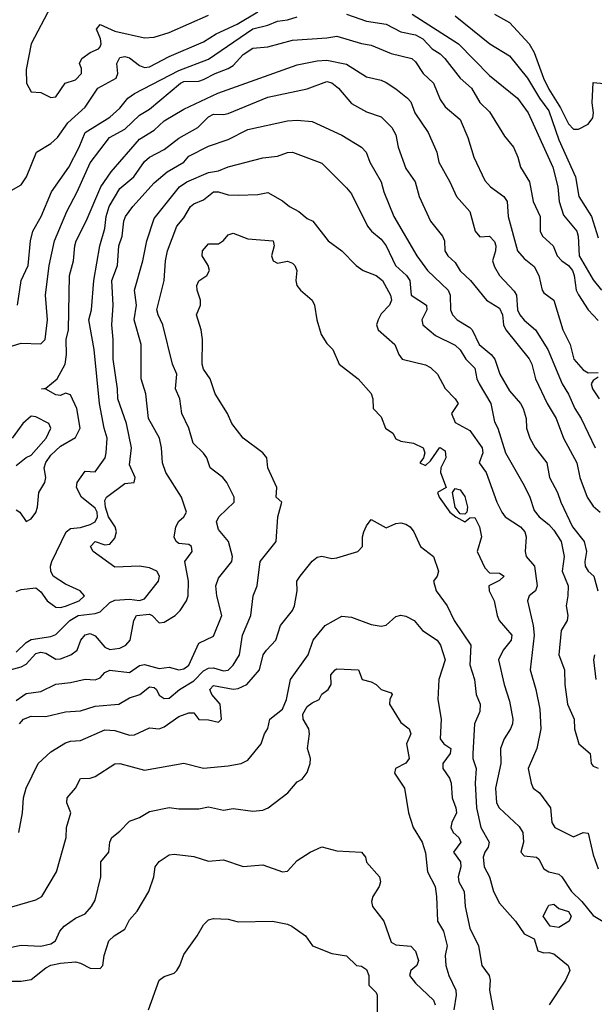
# Model space of a CAD drawing. Header units: metres. Extents: x -46681 to -43747, y -240911 to -237677.
# Tile 603 of 656: x -45866 to -45807, y -238632 to -238532. Entities that reach past the tile are written whole.
import ezdxf

# ---------------------------------------------------------------- set-up
doc = ezdxf.new("R2010")
doc.units = ezdxf.units.M
doc.layers.add('CONTOUR_INDEX', color=1, linetype='Continuous')
doc.layers.add('CONTOUR_INTER', color=3, linetype='Continuous')

msp = doc.modelspace()

# ---------------------------------------------------------------- linework, layer by layer
at = {"layer": 'CONTOUR_INDEX'}
for points, elevation in [([(-45865.965, -238561.02), (-45865.598, -238558.52), (-45864.901, -238557.02), (-45864.636, -238554.52), (-45864.398, -238553.52), (-45863.578, -238552.02), (-45862.505, -238549.52), (-45860.766, -238547.02), (-45859.708, -238545.02), (-45859.095, -238543.507), (-45856.595, -238541.958), (-45855.595, -238541.046), (-45854.762, -238540.02), (-45854.095, -238539.571), (-45849.595, -238537.215), (-45846.595, -238536.063), (-45842.095, -238533.005), (-45840.595, -238532.635), (-45839.595, -238532.223), (-45838.595, -238532.088), (-45837.595, -238531.779)], 95), ([(-45832.595, -238531.498), (-45830.595, -238532.236), (-45828.595, -238532.523), (-45827.095, -238533.305), (-45825.595, -238533.597), (-45824.851, -238534.02), (-45823.917, -238535.02), (-45823.095, -238535.54), (-45822.648, -238536.02), (-45821.095, -238537.999), (-45819.93, -238539.02), (-45819.095, -238540.467), (-45818.095, -238541.432), (-45816.595, -238543.879), (-45815.672, -238545.02), (-45815.231, -238546.02), (-45814.973, -238547.02), (-45814.066, -238548.52), (-45813.68, -238550.52), (-45812.966, -238552.02), (-45812.956, -238553.52), (-45812.744, -238554.02), (-45811.661, -238555.02), (-45811.245, -238556.02), (-45810.789, -238556.52), (-45810.095, -238557.005), (-45809.683, -238557.52), (-45809.509, -238558.02), (-45809.335, -238559.52), (-45809.095, -238559.968), (-45808.119, -238561.52), (-45807.095, -238562.58)], 95), ([(-45866.707, -238598.02), (-45865.595, -238597.738), (-45865.095, -238597.456), (-45864.095, -238596.362), (-45863.595, -238596.222), (-45863.095, -238596.334), (-45862.095, -238596.94), (-45861.595, -238596.918), (-45860.56, -238596.52), (-45859.905, -238596.02), (-45859.559, -238595.02), (-45859.095, -238594.463), (-45858.595, -238594.353), (-45858.095, -238594.582), (-45857.095, -238595.732), (-45856.595, -238595.959), (-45855.595, -238595.834), (-45854.966, -238595.52), (-45854.529, -238595.02), (-45854.187, -238593.02), (-45853.909, -238592.52), (-45852.595, -238592.381), (-45852.307, -238592.52), (-45851.595, -238593.258), (-45851.095, -238593.188), (-45849.989, -238592.52), (-45849.459, -238592.02), (-45848.818, -238591.02), (-45848.659, -238590.52), (-45848.615, -238589.02), (-45849.012, -238587.02), (-45848.257, -238586.02), (-45848.314, -238585.52), (-45848.595, -238585.301), (-45849.595, -238585.211), (-45849.893, -238585.02), (-45850.095, -238584.583), (-45849.918, -238583.52), (-45849.595, -238582.946), (-45849.089, -238582.52), (-45848.839, -238582.02), (-45849.344, -238580.52), (-45850.913, -238578.02), (-45851.251, -238577.02), (-45851.354, -238575.52), (-45851.584, -238574.52), (-45852.69, -238572.52), (-45852.959, -238570.02), (-45853.426, -238568.52), (-45853.413, -238565.02), (-45854.139, -238562.52), (-45853.917, -238561.02), (-45854.114, -238559.52), (-45853.274, -238556.52), (-45852.862, -238554.52), (-45852.095, -238552.237), (-45849.543, -238549.02), (-45848.792, -238548.52), (-45846.595, -238547.586), (-45845.595, -238547.41), (-45844.595, -238546.985), (-45841.095, -238546.086), (-45839.595, -238545.933), (-45838.595, -238545.546), (-45838.092, -238545.52), (-45835.095, -238546.616), (-45832.595, -238549.131), (-45832.095, -238549.73), (-45830.469, -238553.02), (-45830.066, -238553.52), (-45829.095, -238554.345), (-45828.595, -238555.023), (-45827.641, -238557.02), (-45826.527, -238558.02), (-45826.177, -238558.52), (-45826.06, -238560.02), (-45824.511, -238561.02), (-45824.461, -238561.52), (-45824.961, -238562.52), (-45824.869, -238563.02), (-45823.595, -238564.104), (-45821.595, -238565.081), (-45821.095, -238565.569), (-45820.511, -238566.52), (-45819.595, -238567.424), (-45819.389, -238568.52), (-45819.17, -238569.02), (-45817.976, -238571.02), (-45817.595, -238572.865), (-45817.265, -238573.52), (-45816.494, -238576.02), (-45814.595, -238579.315), (-45814.011, -238580.52), (-45813.595, -238581.868), (-45813.078, -238582.52), (-45812.095, -238583.296), (-45811.595, -238583.868), (-45810.85, -238585.02), (-45810.524, -238586.52), (-45810.745, -238588.02), (-45810.137, -238589.52), (-45810.156, -238590.52), (-45810.339, -238591.52), (-45810.161, -238592.52), (-45810.232, -238593.02), (-45810.843, -238594.02), (-45811.069, -238596.52), (-45810.509, -238598.02), (-45810.486, -238599.52), (-45810.207, -238601.52), (-45809.523, -238603.02), (-45809.487, -238604.02), (-45809.059, -238605.52), (-45807.918, -238606.52), (-45807.808, -238607.52), (-45807.595, -238607.808), (-45807.095, -238608.005)], 100), ([(-45867.095, -238626.271), (-45865.595, -238625.96), (-45863.595, -238626.072), (-45862.595, -238625.823), (-45862.097, -238625.52), (-45861.682, -238624.52), (-45861.239, -238624.02), (-45860.095, -238623.233), (-45859.095, -238622.774), (-45858.449, -238622.02), (-45858.095, -238621.39), (-45857.505, -238619.02), (-45857.508, -238617.52), (-45856.711, -238616.52), (-45856.615, -238615.52), (-45856.412, -238615.02), (-45855.595, -238614.402), (-45854.595, -238613.378), (-45853.595, -238612.999), (-45852.595, -238612.399), (-45850.595, -238611.984), (-45849.595, -238612.132), (-45847.595, -238612.136), (-45846.595, -238611.921), (-45845.095, -238612.25), (-45844.095, -238612.107), (-45842.095, -238612.354), (-45841.095, -238612.257), (-45840.539, -238612.02), (-45838.561, -238610.52), (-45837.595, -238609.387), (-45837.095, -238609.13), (-45836.595, -238608.44), (-45836.275, -238607.52), (-45836.263, -238607.02), (-45836.57, -238606.02), (-45836.368, -238604.52), (-45836.41, -238604.02), (-45837.015, -238603.02), (-45837.039, -238602.52), (-45836.595, -238601.761), (-45836.095, -238601.358), (-45835.376, -238601.02), (-45835.095, -238600.497), (-45834.45, -238600.02), (-45834.162, -238599.52), (-45834.19, -238598.52), (-45833.772, -238598.02), (-45833.595, -238597.936), (-45831.397, -238598.02), (-45831.015, -238599.02), (-45830.095, -238599.259), (-45829.595, -238599.498), (-45829.097, -238600.02), (-45828.095, -238600.348), (-45827.972, -238600.52), (-45828.229, -238601.02), (-45828.253, -238601.52), (-45827.095, -238603.354), (-45826.267, -238604.02), (-45826.082, -238604.52), (-45826.529, -238605.52), (-45826.247, -238607.02), (-45826.595, -238607.495), (-45827.627, -238608.02), (-45827.734, -238608.52), (-45826.728, -238610.02), (-45826.317, -238612.52), (-45825.842, -238614.02), (-45824.936, -238615.52), (-45824.595, -238616.586), (-45824.405, -238618.52), (-45823.631, -238620.02), (-45823.479, -238621.02), (-45823.383, -238623.52), (-45822.789, -238624.52), (-45822.39, -238626.02), (-45822.6, -238627.02), (-45822.542, -238628.02), (-45822.232, -238629.02), (-45821.511, -238630.52), (-45821.48, -238631.02), (-45821.723, -238632.52)], 105)]:
    msp.add_lwpolyline(points, dxfattribs=dict(at, elevation=elevation))
at = {"layer": 'CONTOUR_INTER'}
for points, elevation in [([(-45862.595, -238530.719), (-45864.565, -238534.52), (-45865.095, -238537.117), (-45865.066, -238538.52), (-45864.595, -238539.395), (-45863.595, -238539.454), (-45862.595, -238539.975), (-45862.095, -238539.911), (-45861.117, -238538.52), (-45860.095, -238538.17), (-45859.474, -238537.52), (-45859.482, -238537.02), (-45859.693, -238536.52), (-45859.448, -238536.02), (-45858.595, -238535.415), (-45857.748, -238535.02), (-45857.595, -238534.819), (-45857.468, -238534.52), (-45857.554, -238534.02), (-45857.951, -238533.02), (-45857.595, -238532.545), (-45856.095, -238533.241), (-45853.095, -238533.921), (-45852.095, -238533.857), (-45850.595, -238533.382), (-45846.595, -238531.626)], 93), ([(-45866.595, -238549.405), (-45865.595, -238548.826), (-45865.059, -238548.02), (-45864.023, -238545.52), (-45862.595, -238544.62), (-45861.905, -238544.02), (-45860.871, -238542.52), (-45859.095, -238540.937), (-45857.823, -238539.02), (-45855.967, -238538.02), (-45855.806, -238537.52), (-45855.889, -238536.52), (-45855.595, -238535.896), (-45855.095, -238535.799), (-45854.595, -238535.953), (-45853.595, -238536.711), (-45853.095, -238536.909), (-45852.595, -238536.849), (-45850.595, -238535.821), (-45847.095, -238534.301), (-45845.82, -238533.52), (-45843.704, -238532.52), (-45841.595, -238531.258)], 94), ([(-45825.947, -238531.52), (-45821.24, -238534.52), (-45818.095, -238537.725), (-45815.266, -238540.02), (-45814.182, -238541.52), (-45811.694, -238547.02), (-45811.193, -238549.02), (-45811.038, -238550.52), (-45810.595, -238551.907), (-45809.262, -238553.52), (-45809.108, -238554.02), (-45809.011, -238556.02), (-45807.595, -238558.449), (-45806.744, -238559.52)], 94), ([(-45821.595, -238531.675), (-45818.087, -238534.52), (-45816.095, -238535.73), (-45814.239, -238538.02), (-45813.043, -238540.02), (-45812.095, -238541.324), (-45811.095, -238544.247), (-45809.39, -238548.02), (-45809.043, -238550.02), (-45807.758, -238552.02), (-45807.095, -238554.191)], 93), ([(-45817.608, -238531.52), (-45816.095, -238532.35), (-45814.095, -238534.518), (-45813.595, -238535.385), (-45812.627, -238538.02), (-45812.095, -238539.123), (-45810.91, -238541.02), (-45810.095, -238542.638), (-45809.595, -238543.163), (-45809.095, -238543.185), (-45808.095, -238542.684), (-45807.632, -238542.02), (-45807.575, -238541.52), (-45807.714, -238540.52), (-45807.595, -238538.459), (-45806.095, -238538.572)], 92), ([(-45867.595, -238565.51), (-45865.595, -238564.898), (-45863.595, -238564.97), (-45863.176, -238564.52), (-45862.936, -238562.52), (-45863.126, -238560.02), (-45862.741, -238557.02), (-45862.208, -238554.52), (-45860.972, -238551.52), (-45859.905, -238549.52), (-45858.595, -238546.602), (-45856.646, -238544.02), (-45855.095, -238543.185), (-45853.595, -238541.744), (-45852.595, -238541.163), (-45849.445, -238538.52), (-45849.095, -238538.328), (-45847.595, -238538.302), (-45847.095, -238538.15), (-45845.94, -238537.52), (-45844.595, -238537.033), (-45844.095, -238536.705), (-45843.095, -238535.617), (-45842.095, -238534.976), (-45840.595, -238534.838), (-45838.095, -238534.155), (-45834.595, -238533.925), (-45833.595, -238533.741), (-45831.095, -238534.489), (-45830.095, -238534.671), (-45828.095, -238535.497), (-45825.982, -238536.02), (-45825.595, -238536.348), (-45824.831, -238537.52), (-45823.773, -238538.52), (-45823.095, -238540.182), (-45822.595, -238540.897), (-45821.095, -238542.18), (-45820.305, -238544.02), (-45819.712, -238546.02), (-45818.595, -238548.381), (-45817.993, -238549.02), (-45816.651, -238550.02), (-45816.307, -238550.52), (-45816.204, -238552.02), (-45815.273, -238555.52), (-45814.595, -238556.302), (-45813.595, -238557.114), (-45813.095, -238558.02), (-45812.78, -238559.52), (-45812.595, -238559.786), (-45811.576, -238560.52), (-45810.664, -238563.52), (-45809.916, -238565.02), (-45809.549, -238566.52), (-45808.595, -238567.599), (-45808.095, -238567.887), (-45807.095, -238567.86)], 96), ([(-45866.095, -238581.791), (-45865.737, -238582.02), (-45865.095, -238582.981), (-45864.595, -238582.723), (-45864.095, -238582.076), (-45863.927, -238581.52), (-45863.792, -238580.02), (-45863.195, -238579.02), (-45863.088, -238578.52), (-45863.263, -238577.52), (-45863.095, -238576.976), (-45862.595, -238576.232), (-45861.595, -238575.331), (-45860.095, -238574.457), (-45859.598, -238573.52), (-45859.951, -238571.52), (-45860.595, -238570.119), (-45861.095, -238569.969), (-45861.595, -238570.19), (-45862.095, -238570.122), (-45863.095, -238569.559), (-45863.526, -238569.52), (-45863.095, -238569.435), (-45861.949, -238568.52), (-45861.138, -238567.02), (-45860.988, -238566.02), (-45861.029, -238564.52), (-45860.802, -238563.52), (-45860.678, -238558.02), (-45860.278, -238556.52), (-45860.139, -238555.02), (-45860.011, -238554.52), (-45858.987, -238552.52), (-45857.52, -238549.02), (-45856.475, -238547.52), (-45853.595, -238544.207), (-45852.095, -238543.269), (-45851.095, -238542.336), (-45849.095, -238541.159), (-45845.651, -238539.52), (-45837.595, -238536.647), (-45835.595, -238536.242), (-45834.595, -238536.172), (-45832.595, -238536.575), (-45830.595, -238537.878), (-45829.095, -238538.221), (-45828.595, -238538.457), (-45827.595, -238539.096), (-45826.407, -238540.02), (-45826.095, -238540.399), (-45825.694, -238541.52), (-45824.336, -238543.52), (-45823.435, -238545.52), (-45823.258, -238546.52), (-45822.117, -238548.52), (-45821.459, -238550.02), (-45820.109, -238551.52), (-45819.558, -238553.52), (-45819.095, -238554.111), (-45818.095, -238554.044), (-45817.595, -238554.567), (-45817.456, -238555.02), (-45817.499, -238555.52), (-45817.796, -238556.52), (-45817.595, -238557.142), (-45817.087, -238558.02), (-45815.595, -238559.623), (-45815.382, -238560.02), (-45815.277, -238561.52), (-45815.032, -238562.02), (-45814.595, -238562.553), (-45813.439, -238563.52), (-45812.209, -238565.52), (-45810.755, -238569.02), (-45810.095, -238570.044), (-45809.453, -238571.52), (-45808.802, -238572.52), (-45807.405, -238575.52)], 97), ([(-45866.095, -238590.089), (-45865.595, -238589.872), (-45864.095, -238589.717), (-45863.595, -238590.117), (-45862.963, -238591.02), (-45862.095, -238591.652), (-45861.595, -238591.696), (-45861.095, -238591.556), (-45859.717, -238591.02), (-45859.161, -238590.52), (-45859.623, -238590.02), (-45861.095, -238589.349), (-45862.344, -238588.52), (-45862.595, -238588.022), (-45862.609, -238587.52), (-45862.481, -238587.02), (-45861.03, -238584.02), (-45860.595, -238583.688), (-45859.595, -238583.585), (-45858.595, -238583.287), (-45858.095, -238582.999), (-45857.84, -238582.52), (-45857.884, -238582.02), (-45858.095, -238581.613), (-45859.46, -238580.52), (-45859.98, -238579.52), (-45859.92, -238579.02), (-45859.095, -238577.884), (-45858.095, -238577.936), (-45857.093, -238576.52), (-45856.976, -238576.02), (-45856.877, -238574.52), (-45857.185, -238573.52), (-45857.653, -238571.02), (-45858.199, -238565.52), (-45858.719, -238562.52), (-45858.461, -238561.52), (-45858.224, -238558.52), (-45857.633, -238555.02), (-45857.095, -238553.268), (-45856.986, -238552.02), (-45856.683, -238551.02), (-45855.595, -238549.186), (-45854.18, -238548.02), (-45853.095, -238546.472), (-45852.579, -238546.02), (-45851.095, -238545.254), (-45849.595, -238544.075), (-45847.686, -238543.02), (-45846.595, -238541.918), (-45846.095, -238541.662), (-45845.095, -238541.686), (-45844.595, -238541.574), (-45840.595, -238539.922), (-45836.595, -238539.087), (-45834.595, -238538.34), (-45834.095, -238538.469), (-45833.419, -238539.02), (-45832.095, -238540.565), (-45830.595, -238541.426), (-45829.095, -238541.939), (-45827.999, -238543.02), (-45827.595, -238543.766), (-45827.356, -238545.02), (-45826.595, -238547.152), (-45825.658, -238548.52), (-45825.229, -238550.02), (-45824.092, -238552.52), (-45822.873, -238554.02), (-45822.667, -238554.52), (-45822.63, -238555.52), (-45822.348, -238556.02), (-45821.595, -238556.718), (-45821.095, -238557.545), (-45820.034, -238558.52), (-45818.428, -238560.52), (-45817.095, -238561.341), (-45816.777, -238562.02), (-45816.691, -238563.02), (-45816.459, -238563.52), (-45814.095, -238566.491), (-45813.807, -238567.02), (-45813.46, -238568.52), (-45812.249, -238571.02), (-45811.335, -238572.52), (-45810.611, -238574.52), (-45809.245, -238577.02), (-45808.947, -238578.52), (-45808.211, -238580.52), (-45807.595, -238581.432), (-45806.886, -238582.02)], 98), ([(-45866.095, -238596.233), (-45865.095, -238595.249), (-45864.595, -238594.954), (-45862.595, -238594.631), (-45862.095, -238594.428), (-45860.643, -238593.02), (-45859.824, -238592.52), (-45858.095, -238592.313), (-45857.595, -238592.133), (-45856.595, -238591.18), (-45856.095, -238590.949), (-45854.595, -238590.868), (-45853.595, -238590.995), (-45853.095, -238590.821), (-45851.667, -238589.02), (-45851.559, -238588.52), (-45851.853, -238588.02), (-45852.595, -238587.675), (-45853.595, -238587.517), (-45856.095, -238587.604), (-45858.294, -238586.02), (-45858.564, -238585.52), (-45858.095, -238584.993), (-45857.095, -238585.342), (-45856.595, -238585.262), (-45856.095, -238584.668), (-45855.912, -238584.02), (-45856.065, -238583.52), (-45856.73, -238582.52), (-45857.035, -238581.52), (-45857.095, -238580.863), (-45856.93, -238580.52), (-45855.095, -238579.139), (-45854.123, -238579.02), (-45854.036, -238578.52), (-45854.595, -238577.213), (-45854.423, -238575.52), (-45854.916, -238573.02), (-45855.783, -238570.52), (-45855.814, -238569.52), (-45856.265, -238566.52), (-45856.257, -238564.52), (-45856.415, -238563.02), (-45856.266, -238561.02), (-45856.413, -238558.52), (-45855.835, -238557.02), (-45855.703, -238555.02), (-45855.356, -238554.02), (-45855.191, -238552.52), (-45855.003, -238552.02), (-45854.272, -238551.02), (-45852.095, -238548.61), (-45850.8, -238547.52), (-45849.095, -238546.523), (-45848.595, -238545.93), (-45846.595, -238544.892), (-45844.595, -238544.215), (-45842.595, -238543.218), (-45838.595, -238542.322), (-45837.595, -238542.25), (-45836.095, -238542.383), (-45833.095, -238543.781), (-45831.095, -238545.013), (-45830.615, -238545.52), (-45830.225, -238546.52), (-45829.085, -238548.52), (-45828.806, -238549.52), (-45827.811, -238552.02), (-45825.49, -238556.02), (-45824.384, -238557.52), (-45822.305, -238559.52), (-45822.089, -238560.02), (-45822.072, -238561.52), (-45821.866, -238562.02), (-45821.389, -238562.52), (-45820.095, -238563.298), (-45819.88, -238563.52), (-45819.172, -238565.02), (-45817.937, -238566.02), (-45817.565, -238566.52), (-45817.052, -238568.02), (-45816.095, -238569.733), (-45814.955, -238571.02), (-45814.711, -238571.52), (-45814.403, -238572.52), (-45814.344, -238573.52), (-45814.017, -238574.52), (-45813.49, -238575.52), (-45812.305, -238577.02), (-45812.019, -238578.52), (-45811.201, -238580.02), (-45810.871, -238581.02), (-45809.704, -238583.52), (-45808.512, -238585.02), (-45808.285, -238586.02), (-45808.452, -238587.02), (-45808.406, -238587.52), (-45808.118, -238588.02), (-45807.513, -238588.52), (-45807.139, -238590.02)], 99), ([(-45866.095, -238601.133), (-45865.095, -238600.429), (-45863.595, -238600.209), (-45862.095, -238599.477), (-45860.595, -238599.315), (-45859.095, -238598.964), (-45858.095, -238599.054), (-45857.595, -238598.827), (-45857.095, -238598.296), (-45856.595, -238598.067), (-45854.595, -238598.298), (-45853.595, -238597.599), (-45853.095, -238597.474), (-45851.595, -238597.905), (-45850.595, -238597.762), (-45849.595, -238598.018), (-45849.095, -238597.929), (-45848.595, -238597.539), (-45847.595, -238595.312), (-45846.095, -238594.597), (-45845.252, -238592.52), (-45845.76, -238590.52), (-45845.855, -238589.52), (-45845.595, -238588.742), (-45844.248, -238587.02), (-45844.174, -238586.52), (-45844.567, -238585.02), (-45845.595, -238583.804), (-45845.796, -238583.02), (-45845.556, -238582.52), (-45843.984, -238581.02), (-45844.001, -238580.52), (-45844.757, -238579.02), (-45845.153, -238578.52), (-45846.435, -238577.52), (-45846.782, -238576.52), (-45847.095, -238576.036), (-45848.138, -238575.02), (-45848.603, -238573.52), (-45849.309, -238572.02), (-45849.51, -238570.52), (-45849.953, -238569.52), (-45849.807, -238568.02), (-45850.265, -238567.02), (-45851.232, -238563.02), (-45851.719, -238562.02), (-45851.829, -238561.52), (-45851.083, -238558.52), (-45850.961, -238556.52), (-45850.772, -238555.52), (-45849.81, -238553.02), (-45849.095, -238552.182), (-45848.436, -238551.02), (-45848.095, -238550.74), (-45847.095, -238550.348), (-45846.095, -238549.541), (-45845.595, -238549.529), (-45844.595, -238549.825), (-45843.595, -238549.867), (-45841.595, -238549.808), (-45840.595, -238549.595), (-45839.095, -238550.438), (-45838.374, -238551.02), (-45837.448, -238551.52), (-45836.595, -238552.253), (-45836.013, -238552.52), (-45834.474, -238554.52), (-45833.095, -238555.515), (-45831.628, -238557.02), (-45830.934, -238557.52), (-45829.595, -238558.036), (-45828.963, -238558.52), (-45828.13, -238560.02), (-45828.053, -238560.52), (-45828.248, -238561.02), (-45829.095, -238561.896), (-45829.407, -238562.52), (-45829.549, -238563.02), (-45829.41, -238563.52), (-45827.713, -238565.02), (-45827.31, -238566.02), (-45826.973, -238566.52), (-45824.595, -238567.068), (-45824.095, -238567.349), (-45823.374, -238568.02), (-45822.595, -238569.5), (-45821.575, -238570.52), (-45821.299, -238571.02), (-45821.958, -238572.02), (-45821.595, -238572.938), (-45820.095, -238573.755), (-45818.867, -238575.52), (-45818.789, -238576.02), (-45819.169, -238577.02), (-45818.445, -238578.02), (-45817.376, -238581.02), (-45816.844, -238582.02), (-45816.506, -238582.52), (-45814.971, -238583.52), (-45814.512, -238584.02), (-45814.391, -238584.52), (-45814.496, -238586.02), (-45814.391, -238586.52), (-45813.539, -238587.52), (-45813.263, -238589.52), (-45813.459, -238590.02), (-45814.07, -238590.52), (-45814.246, -238591.02), (-45813.671, -238593.52), (-45813.569, -238594.52), (-45813.999, -238598.02), (-45813.396, -238600.02), (-45812.994, -238602.02), (-45812.901, -238604.02), (-45813.3, -238606.02), (-45814.203, -238608.02), (-45813.879, -238609.52), (-45813.666, -238610.02), (-45813.022, -238610.52), (-45811.918, -238612.02), (-45811.791, -238613.52), (-45811.498, -238614.02), (-45809.595, -238614.971), (-45808.595, -238614.527), (-45808.095, -238614.605), (-45807.595, -238616.785), (-45807.095, -238618.222)], 101), ([(-45865.771, -238603.52), (-45865.366, -238603.02), (-45864.595, -238602.728), (-45863.095, -238602.772), (-45861.095, -238602.28), (-45859.595, -238602.177), (-45858.095, -238601.713), (-45855.698, -238601.52), (-45854.595, -238600.857), (-45853.549, -238600.52), (-45852.595, -238599.752), (-45852.095, -238599.812), (-45851.867, -238600.02), (-45851.595, -238600.604), (-45851.095, -238600.948), (-45850.595, -238600.885), (-45849.543, -238600.02), (-45848.095, -238599.146), (-45847.095, -238598.113), (-45846.595, -238597.84), (-45846.095, -238597.835), (-45845.095, -238598.124), (-45844.595, -238598.052), (-45844.095, -238597.56), (-45843.454, -238596.52), (-45843.164, -238594.52), (-45842.317, -238592.52), (-45842.061, -238590.52), (-45841.667, -238589.52), (-45841.35, -238587.02), (-45839.745, -238585.02), (-45839.575, -238582.52), (-45839.148, -238581.02), (-45839.753, -238580.52), (-45839.672, -238579.52), (-45840.588, -238577.52), (-45840.669, -238576.52), (-45841.095, -238575.996), (-45843.091, -238574.52), (-45844.227, -238573.02), (-45844.677, -238572.02), (-45845.908, -238570.02), (-45846.43, -238568.52), (-45847.095, -238567.532), (-45847.254, -238567.02), (-45847.196, -238564.52), (-45847.34, -238563.52), (-45847.811, -238562.02), (-45847.407, -238561.02), (-45847.422, -238560.52), (-45847.757, -238559.52), (-45847.79, -238559.02), (-45847.595, -238558.564), (-45846.764, -238558.02), (-45846.502, -238557.52), (-45846.633, -238557.02), (-45847.236, -238556.02), (-45847.193, -238555.52), (-45846.595, -238554.817), (-45845.595, -238554.795), (-45845.095, -238554.474), (-45844.595, -238553.897), (-45844.095, -238553.728), (-45842.595, -238554.3), (-45840.033, -238554.52), (-45839.951, -238555.02), (-45840.202, -238556.02), (-45840.042, -238556.52), (-45839.595, -238556.775), (-45838.595, -238556.561), (-45838.095, -238556.756), (-45837.85, -238557.02), (-45837.654, -238557.52), (-45837.758, -238558.52), (-45837.636, -238559.02), (-45837.261, -238559.52), (-45836.079, -238560.52), (-45835.85, -238561.02), (-45835.616, -238562.52), (-45835.18, -238564.02), (-45834.595, -238564.926), (-45834.006, -238565.52), (-45833.337, -238567.02), (-45831.435, -238568.52), (-45830.095, -238569.977), (-45829.925, -238570.52), (-45829.915, -238571.52), (-45829.095, -238572.376), (-45828.666, -238573.52), (-45827.893, -238574.02), (-45827.595, -238574.584), (-45827.095, -238574.82), (-45825.827, -238575.02), (-45824.834, -238575.52), (-45824.651, -238576.02), (-45824.806, -238576.52), (-45825.184, -238577.02), (-45824.595, -238577.299), (-45824.095, -238576.821), (-45823.184, -238575.52), (-45823.095, -238575.455), (-45822.595, -238575.825), (-45822.542, -238576.52), (-45823.031, -238577.52), (-45823.077, -238578.02), (-45822.488, -238579.52), (-45823.392, -238580.02), (-45823.218, -238580.52), (-45822.138, -238582.02), (-45821.505, -238582.52), (-45820.595, -238583.021), (-45820.095, -238582.595), (-45819.595, -238582.564), (-45819.121, -238583.52), (-45818.935, -238584.52), (-45819.352, -238586.02), (-45818.595, -238587.662), (-45818.095, -238588.187), (-45817.095, -238588.214), (-45816.63, -238588.52), (-45817.095, -238588.959), (-45818.168, -238589.52), (-45818.146, -238590.02), (-45817.628, -238591.02), (-45817.344, -238592.52), (-45817.117, -238593.02), (-45815.844, -238594.52), (-45815.913, -238595.02), (-45816.72, -238596.02), (-45817.181, -238597.02), (-45816.629, -238599.52), (-45816.095, -238601.191), (-45815.759, -238603.02), (-45815.781, -238603.52), (-45815.969, -238604.02), (-45816.625, -238605.02), (-45816.984, -238606.02), (-45816.949, -238607.52), (-45817.498, -238610.02), (-45817.404, -238611.52), (-45817.137, -238612.02), (-45815.095, -238613.909), (-45814.734, -238614.52), (-45814.664, -238615.52), (-45814.917, -238616.52), (-45814.595, -238616.909), (-45813.341, -238617.02), (-45813.095, -238617.223), (-45812.595, -238618.203), (-45812.095, -238618.519), (-45811.095, -238618.753), (-45810.773, -238619.02), (-45809.78, -238620.52), (-45808.735, -238621.52), (-45807.595, -238622.957), (-45806.595, -238623.553)], 102), ([(-45807.095, -238568.35), (-45807.595, -238568.663), (-45807.796, -238569.02), (-45807.657, -238569.52), (-45806.989, -238570.52)], 96), ([(-45866.095, -238577.306), (-45865.095, -238576.488), (-45864.595, -238576.237), (-45863.064, -238574.52), (-45862.597, -238573.52), (-45862.775, -238573.02), (-45864.095, -238572.374), (-45864.595, -238572.308), (-45865.413, -238573.02), (-45866.509, -238574.52)], 96), ([(-45821.856, -238580.02), (-45821.595, -238579.632), (-45821.095, -238579.778), (-45820.595, -238580.435), (-45820.344, -238581.52), (-45820.418, -238582.02), (-45820.595, -238582.222), (-45821.095, -238582.189), (-45821.587, -238581.52), (-45821.856, -238580.02)], 102), ([(-45865.816, -238614.52), (-45865.455, -238612.52), (-45865.36, -238611.02), (-45865.098, -238610.02), (-45863.866, -238607.52), (-45862.595, -238606.332), (-45861.095, -238605.445), (-45860.595, -238605.275), (-45859.595, -238605.184), (-45857.095, -238604.104), (-45856.095, -238604.169), (-45854.595, -238604.669), (-45854.095, -238604.635), (-45852.595, -238603.914), (-45851.595, -238604.009), (-45851.095, -238603.809), (-45849.595, -238602.771), (-45848.595, -238602.381), (-45848.095, -238602.397), (-45847.595, -238603.058), (-45846.595, -238603.11), (-45845.595, -238603.348), (-45845.265, -238603.02), (-45845.425, -238601.52), (-45846.274, -238600.52), (-45846.449, -238600.02), (-45846.095, -238599.618), (-45844.095, -238599.983), (-45843.595, -238599.935), (-45842.717, -238599.52), (-45841.416, -238598.02), (-45841.041, -238596.52), (-45840.729, -238596.02), (-45839.773, -238595.02), (-45839.298, -238593.52), (-45838.085, -238592.02), (-45837.882, -238591.52), (-45837.603, -238590.02), (-45837.633, -238589.02), (-45837.304, -238588.52), (-45836.095, -238587.002), (-45835.595, -238586.611), (-45835.095, -238586.497), (-45834.095, -238586.724), (-45833.595, -238586.68), (-45831.47, -238586.02), (-45830.996, -238585.52), (-45830.999, -238584.52), (-45830.846, -238584.02), (-45830.595, -238583.421), (-45830.095, -238582.765), (-45828.595, -238583.62), (-45827.595, -238583.188), (-45827.095, -238583.114), (-45826.595, -238583.24), (-45826.163, -238583.52), (-45825.776, -238584.02), (-45825.095, -238585.517), (-45823.772, -238586.52), (-45823.278, -238588.02), (-45823.417, -238588.52), (-45823.785, -238589.02), (-45823.503, -238590.02), (-45822.387, -238591.52), (-45821.691, -238593.02), (-45820, -238595.52), (-45820.112, -238597.52), (-45819.632, -238599.02), (-45819.454, -238600.52), (-45819.07, -238601.52), (-45819.095, -238602.255), (-45819.628, -238603.52), (-45819.8, -238606.52), (-45819.786, -238607.02), (-45819.476, -238608.02), (-45819.561, -238609.52), (-45819.425, -238612.02), (-45818.985, -238614.02), (-45818.127, -238615.52), (-45818.239, -238616.02), (-45818.595, -238616.537), (-45818.742, -238617.02), (-45818.662, -238618.02), (-45818.123, -238619.02), (-45817.714, -238620.52), (-45817.095, -238621.692), (-45815.477, -238623.52), (-45814.595, -238624.81), (-45813.595, -238625.327), (-45813.194, -238626.52), (-45812.595, -238626.732), (-45812.095, -238626.7), (-45811.595, -238626.833), (-45810.147, -238628.02), (-45809.947, -238628.52), (-45810.393, -238629.52), (-45812.061, -238632.02)], 103), ([(-45867.595, -238622.362), (-45864.095, -238621.37), (-45863.512, -238621.02), (-45862.001, -238618.52), (-45861.045, -238615.02), (-45861.009, -238614.02), (-45860.571, -238612.52), (-45860.976, -238611.52), (-45860.936, -238611.02), (-45860.095, -238610.023), (-45859.595, -238609.044), (-45858.595, -238609.005), (-45858.095, -238608.843), (-45856.095, -238607.571), (-45855.595, -238607.528), (-45853.095, -238608.19), (-45849.095, -238607.486), (-45847.095, -238607.986), (-45844.595, -238607.779), (-45843.29, -238607.52), (-45842.595, -238607.187), (-45841.243, -238605.52), (-45840.927, -238604.52), (-45840.595, -238603.979), (-45840.367, -238603.02), (-45839.095, -238602.004), (-45838.707, -238601.02), (-45838.288, -238599.02), (-45836.5, -238596.52), (-45835.983, -238595.02), (-45834.767, -238593.52), (-45833.095, -238592.593), (-45832.095, -238592.685), (-45830.095, -238593.427), (-45829.095, -238593.589), (-45828.595, -238593.489), (-45827.595, -238592.605), (-45827.095, -238592.476), (-45826.595, -238592.57), (-45825.73, -238593.02), (-45824.902, -238594.02), (-45823.402, -238595.02), (-45823.078, -238595.52), (-45822.608, -238597.02), (-45823.236, -238599.02), (-45823.359, -238601.02), (-45823.016, -238603.02), (-45823.106, -238605.02), (-45822.737, -238605.52), (-45822.042, -238606.02), (-45822.096, -238606.52), (-45822.826, -238607.52), (-45822.84, -238608.02), (-45822.163, -238609.02), (-45821.988, -238609.52), (-45821.909, -238611.02), (-45821.513, -238612.02), (-45821.466, -238612.52), (-45821.929, -238613.52), (-45822.025, -238614.02), (-45821.799, -238614.52), (-45821.231, -238615.02), (-45820.999, -238615.52), (-45821.747, -238616.52), (-45821.038, -238617.52), (-45821.025, -238618.02), (-45821.278, -238619.02), (-45821.219, -238619.52), (-45820.677, -238620.52), (-45820.56, -238622.02), (-45820.095, -238624.216), (-45819.222, -238626.02), (-45818.893, -238628.02), (-45818.135, -238629.02), (-45818.045, -238629.52), (-45818.106, -238630.52), (-45817.735, -238632.52)], 104), ([(-45807.468, -238596.52), (-45807.568, -238597.02), (-45807.318, -238599.02)], 99), ([(-45866.595, -238629.613), (-45865.595, -238629.621), (-45864.595, -238629.428), (-45863.095, -238628.254), (-45862.595, -238627.998), (-45861.595, -238627.782), (-45860.095, -238627.662), (-45859.595, -238627.775), (-45858.595, -238628.278), (-45857.595, -238628.313), (-45857.322, -238628.02), (-45857.179, -238627.02), (-45856.705, -238625.52), (-45856.16, -238625.02), (-45855.095, -238624.344), (-45854.595, -238623.379), (-45853.845, -238622.52), (-45852.64, -238620.52), (-45852.155, -238619.02), (-45852.019, -238618.02), (-45851.595, -238617.48), (-45850.595, -238616.807), (-45850.095, -238616.711), (-45848.095, -238616.955), (-45846.595, -238617.45), (-45845.095, -238617.305), (-45843.095, -238617.98), (-45841.095, -238617.816), (-45839.095, -238618.501), (-45838.595, -238618.446), (-45837.595, -238617.354), (-45836.305, -238616.52), (-45835.095, -238615.997), (-45833.595, -238616.393), (-45831.088, -238616.52), (-45830.68, -238617.02), (-45830.595, -238617.527), (-45829.255, -238619.02), (-45829.158, -238619.52), (-45829.306, -238620.02), (-45829.927, -238621.02), (-45830.085, -238621.52), (-45829.973, -238622.02), (-45828.815, -238623.52), (-45828.095, -238625.638), (-45827.595, -238625.932), (-45826.095, -238626.057), (-45825.595, -238626.578), (-45825.317, -238627.52), (-45825.461, -238628.02), (-45826.082, -238628.52), (-45826.209, -238629.02), (-45825.595, -238629.811), (-45823.793, -238631.52), (-45823.617, -238632.02)], 106), ([(-45812.161, -238622.02), (-45812.095, -238621.896), (-45811.595, -238621.804), (-45811.095, -238622.249), (-45810.095, -238622.543), (-45809.825, -238623.02), (-45810.028, -238623.52), (-45811.095, -238624.168), (-45811.97, -238624.02), (-45812.674, -238623.02), (-45812.161, -238622.02)], 103), ([(-45852.668, -238632.52), (-45851.602, -238629.52), (-45851.095, -238629.144), (-45850.095, -238628.786), (-45849.824, -238628.52), (-45849.501, -238628.02), (-45849.095, -238626.888), (-45847.741, -238625.02), (-45847.095, -238623.897), (-45846.595, -238623.396), (-45846.095, -238623.236), (-45844.595, -238623.314), (-45843.595, -238623.578), (-45840.095, -238623.527), (-45838.595, -238623.836), (-45838.145, -238624.02), (-45836.755, -238625.02), (-45836.061, -238626.02), (-45834.095, -238626.786), (-45832.595, -238627.053), (-45831.595, -238628.033), (-45831.095, -238628.087), (-45830.595, -238628.424), (-45830.334, -238629.02), (-45830.335, -238630.02), (-45829.595, -238630.755), (-45829.493, -238631.02), (-45829.455, -238634.52)], 107)]:
    msp.add_lwpolyline(points, dxfattribs=dict(at, elevation=elevation))

doc.saveas('drawing.dxf')
